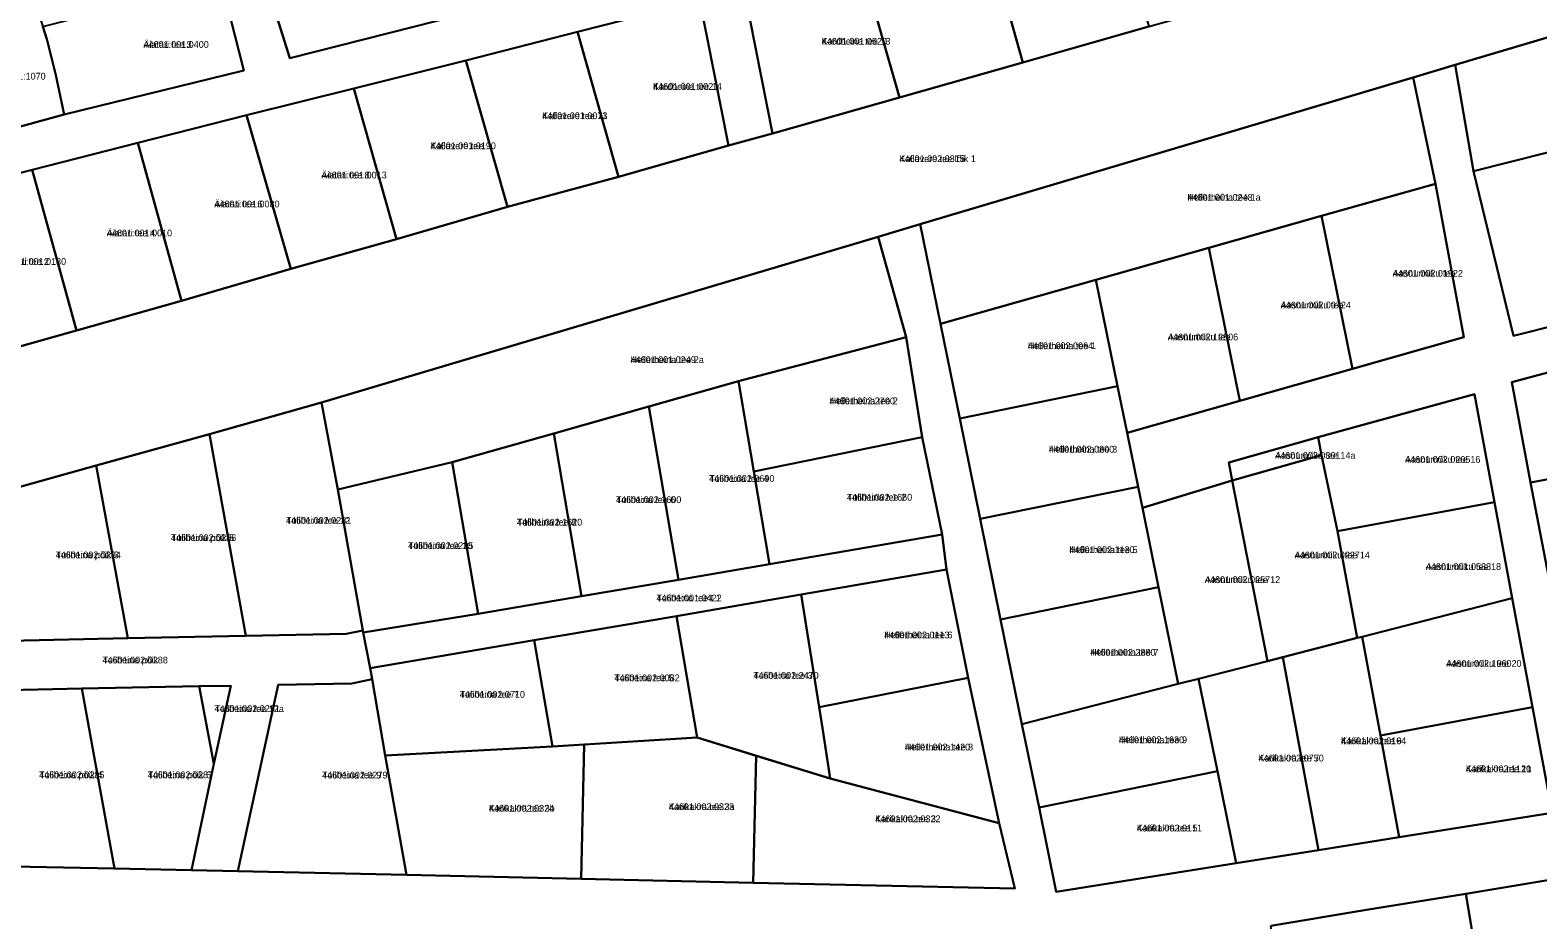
# Model space of a CAD drawing. Extents: x 551843 to 558501, y 6589003 to 6595718.
# Drawn here: x 552686.3 to 553021.3, y 6593942.4 to 6594140 of the extents above; entities that cross this region are included whole.
import ezdxf

# ---------------------------------------------------------------- set-up
doc = ezdxf.new("R2010")
doc.units = 0
for name, color, linetype in [('L_AADRESS', 7, 'Continuous'), ('PIIR', 7, 'Continuous'), ('TUNNUS', 7, 'Continuous')]:
    doc.layers.add(name, color=color, linetype=linetype)

msp = doc.modelspace()

# ---------------------------------------------------------------- linework, layer by layer
at = {"layer": 'PIIR'}
for points in [[(553130.48, 6594170.23), (553002.99, 6594132.29), (552993.6, 6594129.49), (552884.1, 6594096.9), (552874.78, 6594094.12), (552751.09, 6594057.31), (552726.16, 6594050.27), (552701.03, 6594043.3), (552676.02, 6594036.31)], [(552673.17, 6594066.67), (552696.67, 6594073.28), (552719.97, 6594079.85), (552744.27, 6594086.95), (552767.72, 6594093.6), (552792.38, 6594100.78), (552817.06, 6594107.42), (552841.54, 6594114.37), (552851.28, 6594117.04), (552879.47, 6594125.05), (552906.93, 6594132.82), (552934.92, 6594140.78), (552963.51, 6594148.89), (552990.77, 6594156.63), (552998.81, 6594159.24), (553024.01, 6594166.39)], [(552660.85, 6594112.25), (552693.91, 6594121.23), (552733.81, 6594131.03), (552728.76, 6594150.9)], [(552737.93, 6594153.38), (552744.04, 6594133.78), (552782.31, 6594143.47)], [(552844.95, 6594148.93), (552851.28, 6594117.04), (552841.54, 6594114.37), (552835.14, 6594146.54), (552807.92, 6594139.61), (552783.14, 6594133.26), (552758.26, 6594127.05), (552734.41, 6594121.08), (552710.25, 6594114.97), (552686.8, 6594108.96), (552663.01, 6594102.87)], [(552678.62, 6593954.34), (552705.07, 6593953.78), (552722.18, 6593953.42), (552732.52, 6593953.21), (552769.94, 6593952.39), (552808.78, 6593951.51), (552847, 6593950.64), (552905.1, 6593949.32), (552901.67, 6593963.86), (552894.77, 6593996.16), (552889.92, 6594020.22), (552888.95, 6594027.95), (552884.54, 6594049.59), (552880.98, 6594071.82), (552874.78, 6594094.12), (552884.1, 6594096.9), (552888.6, 6594074.75), (552892.87, 6594053.75), (552897.41, 6594031.42), (552901.97, 6594009.09), (552906.71, 6593985.86), (552910.5, 6593967.3), (552914.31, 6593948.64), (552954.3, 6593954.98), (552972.59, 6593957.89), (552990.52, 6593960.74), (553024.48, 6593966.14), (553020.13, 6593989.63), (553015.64, 6594013.83), (553011.68, 6594035.17), (553007.22, 6594059.13), (552972.51, 6594049.6), (552952.67, 6594043.98), (552953.41, 6594039.98), (552933.47, 6594033.87), (552932.51, 6594038.59), (552930.07, 6594050.58), (552955.12, 6594057.67), (552980.17, 6594064.77), (553004.9, 6594071.77), (552998.59, 6594105.89), (552993.6, 6594129.49), (553002.99, 6594132.29), (553007.04, 6594108.66), (553015.9, 6594072.11), (553037.12, 6594077.42)], [(553049.44, 6594070.95), (553015.55, 6594061.8), (553019.7, 6594039.51), (553024.42, 6594014.84)], [(553034.27, 6593912.42), (553026.68, 6593951.71), (553005.3, 6593948.14), (552983.25, 6593944.62), (552961.98, 6593941.02)]]:
    msp.add_lwpolyline(points, dxfattribs=at)
for points in [[(552934.92, 6594140.78), (552906.93, 6594132.82), (552898.42, 6594162.84), (552926.59, 6594170.18)], [(552744.04, 6594133.78), (552737.93, 6594153.38), (552745.23, 6594155.3), (552776.72, 6594163.24), (552782.31, 6594143.47)], [(552870.79, 6594155.65), (552898.42, 6594162.84), (552906.93, 6594132.82), (552879.47, 6594125.05)], [(553002.99, 6594132.29), (553105.33, 6594162.75), (553109.63, 6594137.34), (553078.08, 6594128.4), (553054.48, 6594121.71), (553030.81, 6594114.71), (553007.04, 6594108.66)], [(552851.28, 6594117.04), (552844.95, 6594148.93), (552870.79, 6594155.65), (552879.47, 6594125.05)], [(552693.91, 6594121.23), (552691.97, 6594130.39), (552690.05, 6594138), (552689.15, 6594140.83), (552712.85, 6594146.86), (552728.76, 6594150.9), (552733.81, 6594131.03)], [(552660.85, 6594112.25), (552656.59, 6594140.38), (552687.57, 6594145.78), (552689.15, 6594140.83), (552690.05, 6594138), (552691.97, 6594130.39), (552693.91, 6594121.23)], [(552835.14, 6594146.54), (552841.54, 6594114.37), (552817.06, 6594107.42), (552807.92, 6594139.61)], [(552783.14, 6594133.26), (552807.92, 6594139.61), (552817.06, 6594107.42), (552792.38, 6594100.78)], [(552783.14, 6594133.26), (552792.38, 6594100.78), (552767.72, 6594093.6), (552758.26, 6594127.05)], [(552888.6, 6594074.75), (552884.1, 6594096.9), (552993.6, 6594129.49), (552998.59, 6594105.89), (552973.25, 6594098.72), (552948.19, 6594091.62), (552923.14, 6594084.53)], [(552758.26, 6594127.05), (552767.72, 6594093.6), (552744.27, 6594086.95), (552734.41, 6594121.08)], [(552734.41, 6594121.08), (552744.27, 6594086.95), (552719.97, 6594079.85), (552710.25, 6594114.97)], [(552686.8, 6594108.96), (552710.25, 6594114.97), (552719.97, 6594079.85), (552696.67, 6594073.28)], [(553007.04, 6594108.66), (553030.81, 6594114.71), (553037.12, 6594077.42), (553015.9, 6594072.11)], [(552663.01, 6594102.87), (552686.8, 6594108.96), (552696.67, 6594073.28), (552673.17, 6594066.67)], [(552973.25, 6594098.72), (552998.59, 6594105.89), (553004.9, 6594071.77), (552980.17, 6594064.77)], [(552973.25, 6594098.72), (552980.17, 6594064.77), (552955.12, 6594057.67), (552948.19, 6594091.62)], [(552754.7, 6594038), (552751.09, 6594057.31), (552874.78, 6594094.12), (552880.98, 6594071.82), (552843.69, 6594062.05), (552823.78, 6594056.41), (552802.68, 6594050.43), (552780.14, 6594044.04)], [(552948.19, 6594091.62), (552955.12, 6594057.67), (552930.07, 6594050.58), (552927.96, 6594060.92), (552923.14, 6594084.53)], [(552923.14, 6594084.53), (552927.96, 6594060.92), (552892.87, 6594053.75), (552888.6, 6594074.75)], [(552843.69, 6594062.05), (552880.98, 6594071.82), (552884.54, 6594049.59), (552847.12, 6594041.97)], [(553015.55, 6594061.8), (553049.44, 6594070.95), (553049.59, 6594068.31), (553053.52, 6594045.82), (553019.7, 6594039.51)], [(552843.69, 6594062.05), (552847.12, 6594041.97), (552850.64, 6594021.41), (552830.36, 6594017.94), (552823.78, 6594056.41)], [(552892.87, 6594053.75), (552927.96, 6594060.92), (552930.07, 6594050.58), (552932.51, 6594038.59), (552897.41, 6594031.42)], [(552726.16, 6594050.27), (552751.09, 6594057.31), (552754.7, 6594038), (552760.23, 6594006.68), (552756.53, 6594005.9), (552734.23, 6594005.48)], [(553007.22, 6594059.13), (553011.68, 6594035.17), (552976.8, 6594028.68), (552973.25, 6594045.6), (552972.51, 6594049.6)], [(552823.78, 6594056.41), (552830.36, 6594017.94), (552808.86, 6594014.27), (552802.68, 6594050.43)], [(552701.03, 6594043.3), (552726.16, 6594050.27), (552734.23, 6594005.48), (552708.02, 6594004.93)], [(552802.68, 6594050.43), (552808.86, 6594014.27), (552785.89, 6594010.34), (552780.14, 6594044.04)], [(552888.95, 6594027.95), (552850.64, 6594021.41), (552847.12, 6594041.97), (552884.54, 6594049.59)], [(552952.67, 6594043.98), (552972.51, 6594049.6), (552973.25, 6594045.6), (552953.41, 6594039.98)], [(552754.7, 6594038), (552780.14, 6594044.04), (552785.89, 6594010.34), (552760.31, 6594006.17), (552760.23, 6594006.68)], [(552953.41, 6594039.98), (552973.25, 6594045.6), (552976.8, 6594028.68), (552981.15, 6594005.03), (552964.64, 6594000.72), (552961.24, 6593999.85)], [(553019.7, 6594039.51), (553053.52, 6594045.82), (553056.58, 6594028.22), (553057.55, 6594023.13), (553024.42, 6594014.84)], [(552676.02, 6594036.31), (552701.03, 6594043.3), (552708.02, 6594004.93), (552681.74, 6594004.37)], [(552897.41, 6594031.42), (552932.51, 6594038.59), (552933.47, 6594033.87), (552937.05, 6594016.26), (552901.97, 6594009.09)], [(552937.05, 6594016.26), (552933.47, 6594033.87), (552953.41, 6594039.98), (552961.24, 6593999.85), (552945.93, 6593995.93), (552941.42, 6593994.77)], [(552982.26, 6594005.25), (552981.15, 6594005.03), (552976.8, 6594028.68), (553011.68, 6594035.17), (553015.64, 6594013.83)], [(552760.31, 6594006.17), (552785.89, 6594010.34), (552808.86, 6594014.27), (552830.36, 6594017.94), (552850.64, 6594021.41), (552888.95, 6594027.95), (552889.92, 6594020.22), (552857.67, 6594014.68), (552829.98, 6594009.85), (552798.36, 6594004.54), (552761.88, 6593998.31)], [(552894.77, 6593996.16), (552861.62, 6593989.6), (552857.67, 6594014.68), (552889.92, 6594020.22)], [(552834.51, 6593982.87), (552829.98, 6594009.85), (552857.67, 6594014.68), (552861.62, 6593989.6), (552862.48, 6593984.53), (552864.1, 6593973.77)], [(552901.97, 6594009.09), (552937.05, 6594016.26), (552941.42, 6593994.77), (552906.71, 6593985.86)], [(553020.13, 6593989.63), (552986.33, 6593983.35), (552982.26, 6594005.25), (553015.64, 6594013.83)], [(552646.55, 6594009.68), (552653.9, 6594009.82), (552655.52, 6594003.86), (552681.74, 6594004.37), (552708.02, 6594004.93), (552734.23, 6594005.48), (552756.53, 6594005.9), (552760.23, 6594006.68), (552760.31, 6594006.17), (552761.88, 6593998.31), (552762.3, 6593995.87), (552757.82, 6593994.91), (552741.44, 6593994.55), (552732.52, 6593953.21), (552722.18, 6593953.42), (552727.14, 6593977.01), (552730.9, 6593994.36), (552723.91, 6593994.27), (552697.83, 6593993.78), (552671.63, 6593993.16), (552642.57, 6593992.6), (552645.78, 6594006.95)], [(552829.98, 6594009.85), (552834.51, 6593982.87), (552802.37, 6593980.91), (552798.36, 6594004.54)], [(552798.36, 6594004.54), (552802.37, 6593980.91), (552765.22, 6593978.88), (552762.3, 6593995.87), (552761.88, 6593998.31)], [(552972.59, 6593957.89), (552964.64, 6594000.72), (552981.15, 6594005.03), (552982.26, 6594005.25), (552986.33, 6593983.35), (552990.52, 6593960.74)], [(552954.3, 6593954.98), (552950.14, 6593975.39), (552945.93, 6593995.93), (552961.24, 6593999.85), (552964.64, 6594000.72), (552972.59, 6593957.89)], [(552671.63, 6593993.16), (552697.83, 6593993.78), (552705.07, 6593953.78), (552678.62, 6593954.34)], [(552697.83, 6593993.78), (552723.91, 6593994.27), (552727.14, 6593977.01), (552722.18, 6593953.42), (552705.07, 6593953.78)], [(552723.91, 6593994.27), (552730.9, 6593994.36), (552727.14, 6593977.01)], [(552741.44, 6593994.55), (552757.82, 6593994.91), (552762.3, 6593995.87), (552765.22, 6593978.88), (552769.94, 6593952.39), (552732.52, 6593953.21)], [(552901.67, 6593963.86), (552864.06, 6593973.78), (552862.48, 6593984.53), (552861.62, 6593989.6), (552894.77, 6593996.16)], [(552906.71, 6593985.86), (552941.42, 6593994.77), (552945.93, 6593995.93), (552950.14, 6593975.39), (552910.5, 6593967.3)], [(552990.52, 6593960.74), (552986.33, 6593983.35), (553020.13, 6593989.63), (553024.48, 6593966.14)], [(552765.22, 6593978.88), (552802.37, 6593980.91), (552809.45, 6593981.33), (552808.78, 6593951.51), (552769.94, 6593952.39)], [(552809.45, 6593981.33), (552834.51, 6593982.87), (552847.63, 6593978.83), (552847, 6593950.64), (552808.78, 6593951.51)], [(552847.63, 6593978.83), (552864.06, 6593973.76), (552901.04, 6593964.04), (552901.67, 6593963.86), (552905.1, 6593949.32), (552847, 6593950.64)], [(552914.31, 6593948.64), (552910.5, 6593967.3), (552950.14, 6593975.39), (552954.3, 6593954.98)], [(553026.68, 6593951.71), (553034.27, 6593912.42), (553029.12, 6593911.35), (553013.38, 6593908.95), (553011.88, 6593908.69), (553005.3, 6593948.14)], [(552961.98, 6593941.02), (552983.25, 6593944.62), (553005.3, 6593948.14), (553011.88, 6593908.69), (552989.77, 6593905.12), (552969.91, 6593901.83), (552968.27, 6593901.53)]]:
    msp.add_lwpolyline(points, close=True, dxfattribs=at)

# ---------------------------------------------------------------- texts
at = {"layer": 'L_AADRESS'}
for s, p in [('Äiatari tee 3', (552711.53, 6594136.07)), ('Kardheina tee 13', (552862.21, 6594136.78)), ('Kardheina tee 14', (552824.73, 6594126.74)), ('Kallavere tee 11', (552800.1, 6594120.23)), ('Kallavere tee 9', (552775.32, 6594113.56)), ('Kallavere tee lõik 1', (552879.51, 6594110.69)), ('Äiatari tee 8', (552751.06, 6594107.06)), ('Äiatari tee 6', (552727.26, 6594100.63)), ('Hellerheina tee 1a', (552943.45, 6594102.12)), ('Äiatari tee 4', (552703.38, 6594094.19)), ('Äiatari tee 2', (552679.84, 6594087.86)), ('Aasnurmiku tee 2', (552989.07, 6594085.24)), ('Aasnurmiku tee 4', (552964.18, 6594078.19)), ('Hellerheina tee 1', (552908.01, 6594069.14)), ('Aasnurmiku tee 6', (552939.13, 6594071.1)), ('Hellerheina tee 2a', (552819.74, 6594066.06)), ('Hellerheina tee 2', (552863.97, 6594056.9)), ('Hellerheina tee 3', (552912.69, 6594046.17)), ('Aasnurmiku tee 14a', (552962.96, 6594044.79)), ('Aasnurmiku tee 16', (552991.83, 6594043.9)), ('Tuliheina tee 4', (552837.21, 6594039.66)), ('Tuliheina tee 2', (552867.82, 6594035.5)), ('Tuliheina tee 6', (552816.52, 6594034.96)), ('Tuliheina tee 12', (552743.19, 6594030.36)), ('Tuliheina tee 8', (552794.5, 6594029.96)), ('Tuliheina põik 5', (552717.63, 6594026.52)), ('Tuliheina põik 3', (552692.02, 6594022.69)), ('Tuliheina tee 10', (552770.3, 6594024.75)), ('Hellerheina tee 5', (552917.23, 6594023.84)), ('Aasnurmiku tee 14', (552967.28, 6594022.66)), ('Aasnurmiku tee 18', (552996.43, 6594020.1)), ('Aasnurmiku tee 12', (552947.36, 6594017.21)), ('Tuliheina tee L1', (552825.49, 6594013.13)), ('Hellerheina tee 6', (552876.11, 6594004.91)), ('Tuliheina põik', (552702.43, 6593999.34)), ('Hellerheina tee 7', (552921.87, 6594001.06)), ('Aasnurmiku tee 20', (553000.98, 6593998.59)), ('Tuliheina tee 5', (552816.16, 6593995.38)), ('Tuliheina tee 3', (552847.04, 6593995.92)), ('Tuliheina tee 7', (552781.78, 6593991.71)), ('Tuliheina tee 12a', (552727.32, 6593988.55)), ('Hellerheina tee 8', (552880.68, 6593980.01)), ('Hellerheina tee 9', (552928.22, 6593981.62)), ('Karikakra tee 9', (552977.58, 6593981.39)), ('Karikakra tee 7', (552959.26, 6593977.56)), ('Karikakra tee 11', (553005.32, 6593975.18)), ('Tuliheina põik 4', (552688.35, 6593973.84)), ('Tuliheina põik 6', (552712.48, 6593973.84)), ('Tuliheina tee 9', (552751.23, 6593973.78)), ('Karikakra tee 3b', (552788.28, 6593966.42)), ('Karikakra tee 3a', (552828.24, 6593966.76)), ('Karikakra tee 3', (552874.1, 6593964.07)), ('Karikakra tee 5', (552932.22, 6593962.02))]:
    msp.add_text(s, height=1.5, dxfattribs=at).set_placement(p)
at = {"layer": 'TUNNUS'}
for s, p in [('44601:001:0400', (552711.53, 6594136.07)), ('44601:001:0520', (552862.21, 6594136.78)), ('44601:001:1070', (552675.29, 6594129.02)), ('44601:001:0021', (552824.73, 6594126.74)), ('44601:001:0073', (552800.1, 6594120.23)), ('44601:001:0190', (552775.32, 6594113.56)), ('44601:002:0315', (552879.51, 6594110.69)), ('44601:001:0013', (552751.06, 6594107.06)), ('44601:001:0080', (552727.26, 6594100.63)), ('44601:001:0248', (552943.45, 6594102.12)), ('44601:001:0010', (552703.38, 6594094.19)), ('44601:001:0130', (552679.84, 6594087.86)), ('44601:002:0192', (552989.07, 6594085.24)), ('44601:002:0072', (552964.18, 6594078.19)), ('44601:002:0064', (552908.01, 6594069.14)), ('44601:002:1250', (552939.13, 6594071.1)), ('44601:001:0249', (552819.74, 6594066.06)), ('44601:002:2700', (552863.97, 6594056.9)), ('44601:002:0800', (552912.69, 6594046.17)), ('44601:002:0301', (552962.96, 6594044.79)), ('44601:002:0205', (552991.83, 6594043.9)), ('44601:002:0690', (552837.21, 6594039.66)), ('44601:002:1660', (552867.82, 6594035.5)), ('44601:002:1600', (552816.52, 6594034.96)), ('44601:002:0281', (552743.19, 6594030.36)), ('44601:002:1620', (552794.5, 6594029.96)), ('44601:002:0286', (552717.63, 6594026.52)), ('44601:002:0284', (552692.02, 6594022.69)), ('44601:002:0235', (552770.3, 6594024.75)), ('44601:002:1130', (552917.23, 6594023.84)), ('44601:002:0227', (552967.28, 6594022.66)), ('44601:001:0588', (552996.43, 6594020.1)), ('44601:002:0257', (552947.36, 6594017.21)), ('44601:001:0422', (552825.49, 6594013.13)), ('44601:002:0113', (552876.11, 6594004.91)), ('44601:002:0288', (552702.43, 6593999.34)), ('44601:002:2880', (552921.87, 6594001.06)), ('44601:002:1960', (553000.98, 6593998.59)), ('44601:002:0082', (552816.16, 6593995.38)), ('44601:002:2470', (552847.04, 6593995.92)), ('44601:002:0291', (552727.32, 6593988.55)), ('44601:002:0710', (552781.78, 6593991.71)), ('44601:002:1420', (552880.68, 6593980.01)), ('44601:002:1630', (552928.22, 6593981.62)), ('44601:002:0164', (552977.58, 6593981.39)), ('44601:002:0750', (552959.26, 6593977.56)), ('44601:002:1120', (553005.32, 6593975.18)), ('44601:002:0285', (552688.35, 6593973.84)), ('44601:002:0287', (552712.48, 6593973.84)), ('44601:002:0279', (552751.23, 6593973.78)), ('44601:002:0324', (552788.28, 6593966.42)), ('44601:002:0323', (552828.24, 6593966.76)), ('44601:002:0322', (552874.1, 6593964.07)), ('44601:002:0111', (552932.22, 6593962.02))]:
    msp.add_text(s, height=1.5, dxfattribs=at).set_placement(p)

doc.saveas('drawing.dxf')
